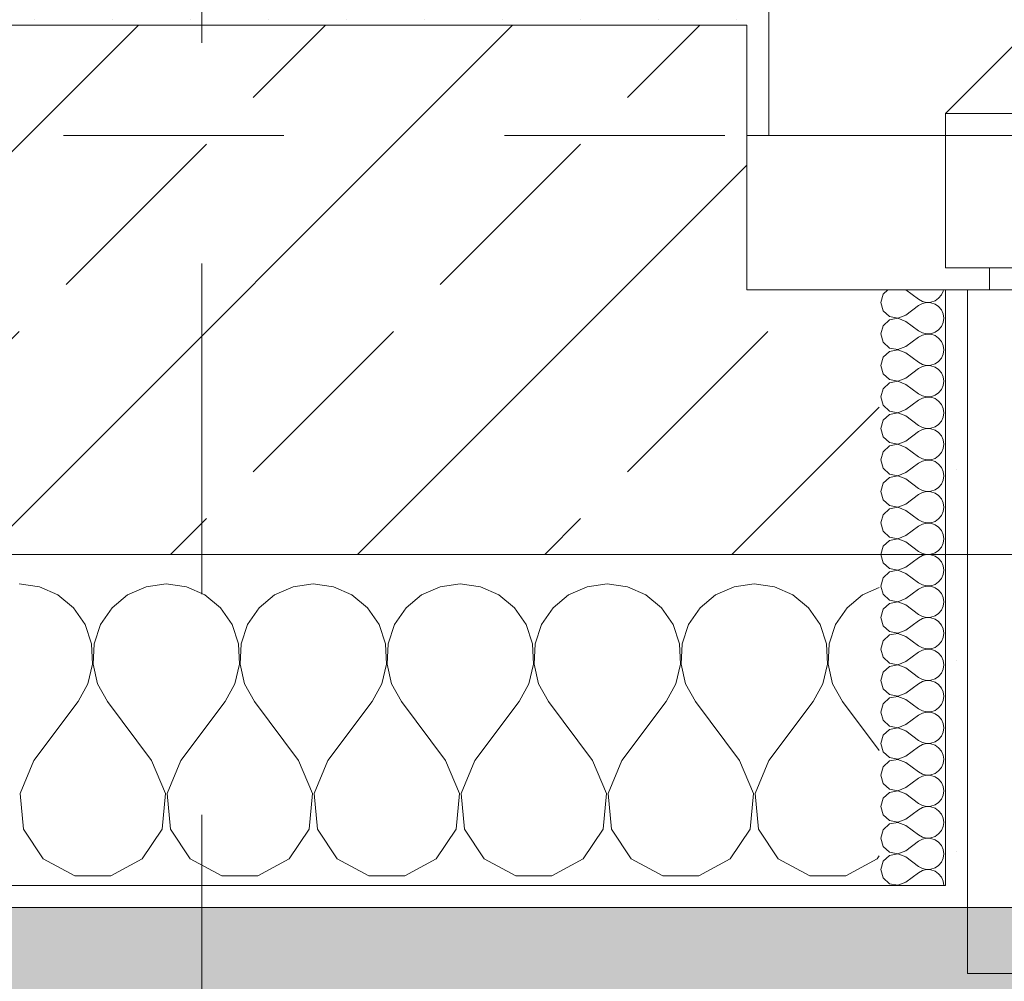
# Model space of a CAD drawing. Header units: metres. Extents: x -4 to 99, y -11 to 17.
# Tile 612 of 656: x 58.4 to 58.847, y -0.189 to 0.247. Entities that reach past the tile are written whole.
import ezdxf

# ---------------------------------------------------------------- set-up
doc = ezdxf.new("R2010")
doc.units = ezdxf.units.M
doc.header["$MEASUREMENT"] = 0
for name, pattern in [('Schnittlinie', [0.3, 0.15, -0.075, 0, -0.075]), ('Strichlinie eng', [0.115, 0.075, -0.04]), ('Untersicht', [0.1, 0.075, -0.025])]:
    doc.linetypes.add(name, pattern=pattern)
for name, color, linetype in [('152 - Bemaßung_ Beschriftung.Ausbau', 7, 'Continuous'), ('203 - Marker.Schnitt - Ausbaudetail SA', 7, 'Continuous'), ('302 - Elemente.Schraffur', 7, 'Continuous'), ('603 - Struktur.Bodenplatte_ Decke Roh', 7, 'Continuous'), ('604 - Struktur.Wand Aussen', 7, 'Continuous'), ('Neubau_653 - Abdeckung.TB Verkofferung', 7, 'Continuous')]:
    doc.layers.add(name, color=color, linetype=linetype)
doc.styles.add('ERSTELLTER_STIL_2', font='txt')
doc.dimstyles.new('ERSTELLTER_STIL__1', dxfattribs={"dimtxt": 0.1, "dimasz": 0.0532, "dimexe": 0.18, "dimexo": 0.0625, "dimgap": 0, "dimtad": 1, "dimzin": 0, "dimdsep": 46, "dimtxsty": 'ERSTELLTER_STIL_2', "dimblk": 'ARROWHEAD_2', "dimblk1": 'ARROWHEAD_2', "dimblk2": 'ARROWHEAD_2', "dimcen": 0.09, "dimse1": 1, "dimse2": 1, "dimclrd": 7, "dimclre": 7, "dimclrt": 7, "dimazin": 0, "dimtfac": 1, "dimtdec": 4, "dimtmove": 0, "dimatfit": 3, "dimfxl": 1, "dimtolj": 1, "dimtzin": 0, "dimarcsym": 0})
doc.dimstyles.new('ERSTELLTER_STIL__2', dxfattribs={"dimtxt": 0.1, "dimasz": 0.0532, "dimexe": 0.18, "dimexo": 0.0625, "dimgap": 0, "dimtad": 1, "dimtih": 1, "dimtoh": 1, "dimzin": 0, "dimdsep": 46, "dimtxsty": 'ERSTELLTER_STIL_2', "dimblk": 'ARROWHEAD_2', "dimblk1": 'ARROWHEAD_2', "dimblk2": 'ARROWHEAD_2', "dimcen": 0.09, "dimse1": 1, "dimse2": 1, "dimclrd": 7, "dimclre": 7, "dimclrt": 7, "dimazin": 0, "dimtfac": 1, "dimtdec": 4, "dimtmove": 0, "dimatfit": 3, "dimfxl": 1, "dimtolj": 1, "dimtzin": 0, "dimarcsym": 0})
doc.dimstyles.new('ERSTELLTER_STIL__4', dxfattribs={"dimtxt": 0.1, "dimasz": 0.0532, "dimexe": 0.18, "dimexo": 0.0625, "dimgap": 0, "dimtad": 1, "dimzin": 0, "dimdsep": 46, "dimtxsty": 'ERSTELLTER_STIL_2', "dimblk": 'ARROWHEAD_2', "dimblk1": 'ARROWHEAD_2', "dimblk2": 'ARROWHEAD_2', "dimcen": 0.09, "dimse1": 1, "dimse2": 1, "dimclrd": 7, "dimclre": 7, "dimclrt": 7, "dimazin": 0, "dimtfac": 1, "dimtdec": 4, "dimtmove": 2, "dimatfit": 3, "dimfxl": 1, "dimtolj": 1, "dimtzin": 0, "dimarcsym": 0})
pattern_1 = [(0, (0, 0), (0, 0.08660254), [0, -0.05]), (0, (0.025, 0.0433), (0, 0.08660254), [0, -0.05])]
pattern_2 = [(45, (0, 0), (-0.01767767, 0.01767767), [0, -0.025])]

# ---------------------------------------------------------------- blocks, each defined once
blk = doc.blocks.new('*X101')
at = {"layer": '604 - Struktur.Wand Aussen', "color": 7, "linetype": 'Continuous', "lineweight": 5}
for p, q in [((58.40911, -0.0096), (58.4, -0.00833)), ((58.46667, -0.00833), (58.45756, -0.0096)), ((58.47578, -0.0096), (58.46667, -0.00833)), ((58.53333, -0.00833), (58.52422, -0.0096)), ((58.54244, -0.0096), (58.53333, -0.00833)), ((58.6, -0.00833), (58.59089, -0.0096)), ((58.60911, -0.0096), (58.6, -0.00833)), ((58.66667, -0.00833), (58.65756, -0.0096)), ((58.67578, -0.0096), (58.66667, -0.00833)), ((58.73333, -0.00833), (58.72422, -0.0096)), ((58.74244, -0.0096), (58.73333, -0.00833)), ((58.41752, -0.01331), (58.40911, -0.0096)), ((58.42461, -0.01918), (58.41752, -0.01331)), ((58.44914, -0.01331), (58.44206, -0.01918)), ((58.45756, -0.0096), (58.44914, -0.01331)), ((58.48419, -0.01331), (58.47578, -0.0096)), ((58.49127, -0.01918), (58.48419, -0.01331)), ((58.51581, -0.01331), (58.50873, -0.01918)), ((58.52422, -0.0096), (58.51581, -0.01331)), ((58.55086, -0.01331), (58.54244, -0.0096)), ((58.55794, -0.01918), (58.55086, -0.01331)), ((58.58248, -0.01331), (58.57539, -0.01918)), ((58.59089, -0.0096), (58.58248, -0.01331)), ((58.61752, -0.01331), (58.60911, -0.0096)), ((58.62461, -0.01918), (58.61752, -0.01331)), ((58.64914, -0.01331), (58.64206, -0.01918)), ((58.65756, -0.0096), (58.64914, -0.01331)), ((58.68419, -0.01331), (58.67578, -0.0096)), ((58.69127, -0.01918), (58.68419, -0.01331)), ((58.71581, -0.01331), (58.70873, -0.01918)), ((58.72422, -0.0096), (58.71581, -0.01331)), ((58.75086, -0.01331), (58.74244, -0.0096)), ((58.75794, -0.01918), (58.75086, -0.01331)), ((58.78248, -0.01331), (58.77539, -0.01918)), ((58.79, -0.00999), (58.78248, -0.01331)), ((58.42981, -0.02676), (58.42461, -0.01918)), ((58.44206, -0.01918), (58.43685, -0.02676)), ((58.49648, -0.02676), (58.49127, -0.01918)), ((58.50873, -0.01918), (58.50352, -0.02676)), ((58.56315, -0.02676), (58.55794, -0.01918)), ((58.57539, -0.01918), (58.57019, -0.02676)), ((58.62981, -0.02676), (58.62461, -0.01918)), ((58.64206, -0.01918), (58.63685, -0.02676)), ((58.69648, -0.02676), (58.69127, -0.01918)), ((58.70873, -0.01918), (58.70352, -0.02676)), ((58.76315, -0.02676), (58.75794, -0.01918)), ((58.77539, -0.01918), (58.77019, -0.02676)), ((58.43275, -0.03547), (58.42981, -0.02676)), ((58.43685, -0.02676), (58.43391, -0.03547)), ((58.49942, -0.03547), (58.49648, -0.02676)), ((58.50352, -0.02676), (58.50058, -0.03547)), ((58.56609, -0.03547), (58.56315, -0.02676)), ((58.57019, -0.02676), (58.56725, -0.03547)), ((58.63275, -0.03547), (58.62981, -0.02676)), ((58.63685, -0.02676), (58.63391, -0.03547)), ((58.69942, -0.03547), (58.69648, -0.02676)), ((58.70352, -0.02676), (58.70058, -0.03547)), ((58.76609, -0.03547), (58.76315, -0.02676)), ((58.77019, -0.02676), (58.76725, -0.03547)), ((58.4332, -0.04466), (58.43275, -0.03547)), ((58.43391, -0.03547), (58.43347, -0.04466)), ((58.49987, -0.04466), (58.49942, -0.03547)), ((58.50058, -0.03547), (58.50013, -0.04466)), ((58.56653, -0.04466), (58.56609, -0.03547)), ((58.56725, -0.03547), (58.5668, -0.04466)), ((58.6332, -0.04466), (58.63275, -0.03547)), ((58.63391, -0.03547), (58.63347, -0.04466)), ((58.69987, -0.04466), (58.69942, -0.03547)), ((58.70058, -0.03547), (58.70013, -0.04466)), ((58.76653, -0.04466), (58.76609, -0.03547)), ((58.76725, -0.03547), (58.7668, -0.04466)), ((58.43112, -0.05362), (58.4332, -0.04466)), ((58.43347, -0.04466), (58.43555, -0.05362)), ((58.49778, -0.05362), (58.49987, -0.04466)), ((58.50013, -0.04466), (58.50222, -0.05362)), ((58.56445, -0.05362), (58.56653, -0.04466)), ((58.5668, -0.04466), (58.56888, -0.05362)), ((58.63112, -0.05362), (58.6332, -0.04466)), ((58.63347, -0.04466), (58.63555, -0.05362)), ((58.69778, -0.05362), (58.69987, -0.04466)), ((58.70013, -0.04466), (58.70222, -0.05362)), ((58.76445, -0.05362), (58.76653, -0.04466)), ((58.7668, -0.04466), (58.76888, -0.05362)), ((58.42667, -0.06167), (58.43112, -0.05362)), ((58.43555, -0.05362), (58.44, -0.06167)), ((58.49333, -0.06167), (58.49778, -0.05362)), ((58.50222, -0.05362), (58.50667, -0.06167)), ((58.56, -0.06167), (58.56445, -0.05362)), ((58.56888, -0.05362), (58.57333, -0.06167)), ((58.62667, -0.06167), (58.63112, -0.05362)), ((58.63555, -0.05362), (58.64, -0.06167)), ((58.69333, -0.06167), (58.69778, -0.05362)), ((58.70222, -0.05362), (58.70667, -0.06167)), ((58.76, -0.06167), (58.76445, -0.05362)), ((58.76888, -0.05362), (58.77333, -0.06167)), ((58.40667, -0.08833), (58.42667, -0.06167)), ((58.46, -0.08833), (58.44, -0.06167)), ((58.47333, -0.08833), (58.49333, -0.06167)), ((58.52667, -0.08833), (58.50667, -0.06167)), ((58.54, -0.08833), (58.56, -0.06167)), ((58.59333, -0.08833), (58.57333, -0.06167)), ((58.60667, -0.08833), (58.62667, -0.06167)), ((58.66, -0.08833), (58.64, -0.06167)), ((58.67333, -0.08833), (58.69333, -0.06167)), ((58.72667, -0.08833), (58.70667, -0.06167)), ((58.74, -0.08833), (58.76, -0.06167)), ((58.79, -0.08389), (58.77333, -0.06167)), ((58.40667, -0.08833), (58.40038, -0.1033)), ((58.46629, -0.1033), (58.46, -0.08833)), ((58.47333, -0.08833), (58.46705, -0.1033)), ((58.53295, -0.1033), (58.52667, -0.08833)), ((58.54, -0.08833), (58.53371, -0.1033)), ((58.59962, -0.1033), (58.59333, -0.08833)), ((58.60667, -0.08833), (58.60038, -0.1033)), ((58.66629, -0.1033), (58.66, -0.08833)), ((58.67333, -0.08833), (58.66705, -0.1033)), ((58.73295, -0.1033), (58.72667, -0.08833)), ((58.74, -0.08833), (58.73371, -0.1033)), ((58.40038, -0.1033), (58.40192, -0.11947)), ((58.46475, -0.11947), (58.46629, -0.1033)), ((58.46705, -0.1033), (58.46858, -0.11947)), ((58.53142, -0.11947), (58.53295, -0.1033)), ((58.53371, -0.1033), (58.53525, -0.11947)), ((58.59808, -0.11947), (58.59962, -0.1033)), ((58.60038, -0.1033), (58.60192, -0.11947)), ((58.66475, -0.11947), (58.66629, -0.1033)), ((58.66705, -0.1033), (58.66858, -0.11947)), ((58.73142, -0.11947), (58.73295, -0.1033)), ((58.73371, -0.1033), (58.73525, -0.11947)), ((58.40192, -0.11947), (58.4109, -0.13299)), ((58.45576, -0.13299), (58.46475, -0.11947)), ((58.46858, -0.11947), (58.47757, -0.13299)), ((58.52243, -0.13299), (58.53142, -0.11947)), ((58.53525, -0.11947), (58.54424, -0.13299)), ((58.5891, -0.13299), (58.59808, -0.11947)), ((58.60192, -0.11947), (58.6109, -0.13299)), ((58.65576, -0.13299), (58.66475, -0.11947)), ((58.66858, -0.11947), (58.67757, -0.13299)), ((58.72243, -0.13299), (58.73142, -0.11947)), ((58.73525, -0.11947), (58.74424, -0.13299)), ((58.4109, -0.13299), (58.42521, -0.14066)), ((58.44145, -0.14066), (58.45576, -0.13299)), ((58.47757, -0.13299), (58.49188, -0.14066)), ((58.50812, -0.14066), (58.52243, -0.13299)), ((58.54424, -0.13299), (58.55855, -0.14066)), ((58.57479, -0.14066), (58.5891, -0.13299)), ((58.6109, -0.13299), (58.62521, -0.14066)), ((58.64145, -0.14066), (58.65576, -0.13299)), ((58.67757, -0.13299), (58.69188, -0.14066)), ((58.70812, -0.14066), (58.72243, -0.13299)), ((58.74424, -0.13299), (58.75855, -0.14066)), ((58.77479, -0.14066), (58.7891, -0.13299)), ((58.7891, -0.13299), (58.79, -0.13163)), ((58.42521, -0.14066), (58.44145, -0.14066)), ((58.49188, -0.14066), (58.50812, -0.14066)), ((58.55855, -0.14066), (58.57479, -0.14066)), ((58.62521, -0.14066), (58.64145, -0.14066)), ((58.69188, -0.14066), (58.70812, -0.14066)), ((58.75855, -0.14066), (58.77479, -0.14066))]:
    blk.add_line(p, q, dxfattribs=at)
blk = doc.blocks.new('*X130')
at = {"layer": '604 - Struktur.Wand Aussen', "color": 7, "linetype": 'Continuous', "lineweight": 5}
for p, q in [((58.79178, 0.12304), (58.79071, 0.11929)), ((58.79392, 0.125), (58.79178, 0.12304)), ((58.80214, 0.125), (58.80786, 0.12071)), ((58.80786, 0.12071), (58.80958, 0.11976)), ((58.81534, 0.12004), (58.81696, 0.12116)), ((58.81696, 0.12116), (58.81822, 0.12267)), ((58.81822, 0.12267), (58.81901, 0.12448)), ((58.81901, 0.12448), (58.81909, 0.125)), ((58.79071, 0.11929), (58.79178, 0.11553)), ((58.80214, 0.11357), (58.80786, 0.11786)), ((58.80958, 0.11881), (58.80786, 0.11786)), ((58.80958, 0.11976), (58.8115, 0.11931)), ((58.8115, 0.11926), (58.80958, 0.11881)), ((58.8115, 0.11931), (58.81347, 0.11941)), ((58.81347, 0.11916), (58.8115, 0.11926)), ((58.81347, 0.11941), (58.81534, 0.12004)), ((58.81534, 0.11853), (58.81347, 0.11916)), ((58.81696, 0.11742), (58.81534, 0.11853)), ((58.81822, 0.1159), (58.81696, 0.11742)), ((58.79178, 0.11553), (58.79466, 0.1129)), ((58.79466, 0.1129), (58.7985, 0.11217)), ((58.7985, 0.11211), (58.79466, 0.11139)), ((58.7985, 0.11217), (58.80214, 0.11357)), ((58.80214, 0.11071), (58.7985, 0.11211)), ((58.81901, 0.11409), (58.81822, 0.1159)), ((58.81929, 0.11214), (58.81901, 0.11409)), ((58.81901, 0.11019), (58.81929, 0.11214)), ((58.79178, 0.10876), (58.79071, 0.105)), ((58.79466, 0.11139), (58.79178, 0.10876)), ((58.80214, 0.11071), (58.80786, 0.10643)), ((58.81696, 0.10687), (58.81822, 0.10839)), ((58.81822, 0.10839), (58.81901, 0.11019)), ((58.79071, 0.105), (58.79178, 0.10124)), ((58.80214, 0.09929), (58.80786, 0.10357)), ((58.80786, 0.10643), (58.80958, 0.10547)), ((58.80958, 0.10453), (58.80786, 0.10357)), ((58.80958, 0.10547), (58.8115, 0.10503)), ((58.8115, 0.10497), (58.80958, 0.10453)), ((58.8115, 0.10503), (58.81347, 0.10512)), ((58.81347, 0.10488), (58.8115, 0.10497)), ((58.81347, 0.10512), (58.81534, 0.10575)), ((58.81534, 0.10425), (58.81347, 0.10488)), ((58.81534, 0.10575), (58.81696, 0.10687)), ((58.81696, 0.10313), (58.81534, 0.10425)), ((58.81822, 0.10161), (58.81696, 0.10313)), ((58.79178, 0.10124), (58.79466, 0.09861)), ((58.79466, 0.09861), (58.7985, 0.09789)), ((58.7985, 0.09789), (58.80214, 0.09929)), ((58.81901, 0.09981), (58.81822, 0.10161)), ((58.81929, 0.09786), (58.81901, 0.09981)), ((58.79178, 0.09447), (58.79071, 0.09071)), ((58.79466, 0.0971), (58.79178, 0.09447)), ((58.7985, 0.09783), (58.79466, 0.0971)), ((58.80214, 0.09643), (58.7985, 0.09783)), ((58.80214, 0.09643), (58.80786, 0.09214)), ((58.81696, 0.09258), (58.81822, 0.0941)), ((58.81822, 0.0941), (58.81901, 0.09591)), ((58.81901, 0.09591), (58.81929, 0.09786)), ((58.79071, 0.09071), (58.79178, 0.08696)), ((58.80786, 0.09214), (58.80958, 0.09119)), ((58.80958, 0.09024), (58.80786, 0.08929)), ((58.80958, 0.09119), (58.8115, 0.09074)), ((58.8115, 0.09069), (58.80958, 0.09024)), ((58.8115, 0.09074), (58.81347, 0.09084)), ((58.81347, 0.09059), (58.8115, 0.09069)), ((58.81347, 0.09084), (58.81534, 0.09147)), ((58.81534, 0.08996), (58.81347, 0.09059)), ((58.81534, 0.09147), (58.81696, 0.09258)), ((58.81696, 0.08884), (58.81534, 0.08996)), ((58.79178, 0.08696), (58.79466, 0.08433)), ((58.7985, 0.0836), (58.80214, 0.085)), ((58.80214, 0.085), (58.80786, 0.08929)), ((58.81822, 0.08733), (58.81696, 0.08884)), ((58.81901, 0.08552), (58.81822, 0.08733)), ((58.81929, 0.08357), (58.81901, 0.08552)), ((58.79466, 0.08282), (58.79178, 0.08018)), ((58.79466, 0.08433), (58.7985, 0.0836)), ((58.7985, 0.08354), (58.79466, 0.08282)), ((58.80214, 0.08214), (58.7985, 0.08354)), ((58.80214, 0.08214), (58.80786, 0.07786)), ((58.81822, 0.07982), (58.81901, 0.08162)), ((58.81901, 0.08162), (58.81929, 0.08357)), ((58.79178, 0.08018), (58.79071, 0.07643)), ((58.79071, 0.07643), (58.79178, 0.07267)), ((58.80786, 0.07786), (58.80958, 0.0769)), ((58.80958, 0.07595), (58.80786, 0.075)), ((58.80958, 0.0769), (58.8115, 0.07646)), ((58.8115, 0.0764), (58.80958, 0.07595)), ((58.8115, 0.07646), (58.81347, 0.07655)), ((58.81347, 0.0763), (58.8115, 0.0764)), ((58.81347, 0.07655), (58.81534, 0.07718)), ((58.81534, 0.07567), (58.81347, 0.0763)), ((58.81534, 0.07718), (58.81696, 0.0783)), ((58.81696, 0.0783), (58.81822, 0.07982)), ((58.79178, 0.07267), (58.79466, 0.07004)), ((58.80214, 0.07071), (58.80786, 0.075)), ((58.81696, 0.07456), (58.81534, 0.07567)), ((58.81822, 0.07304), (58.81696, 0.07456)), ((58.81901, 0.07124), (58.81822, 0.07304)), ((58.79466, 0.06853), (58.79178, 0.0659)), ((58.79466, 0.07004), (58.7985, 0.06931)), ((58.7985, 0.06926), (58.79466, 0.06853)), ((58.7985, 0.06931), (58.80214, 0.07071)), ((58.80214, 0.06786), (58.7985, 0.06926)), ((58.80214, 0.06786), (58.80786, 0.06357)), ((58.81822, 0.06553), (58.81901, 0.06733)), ((58.81929, 0.06929), (58.81901, 0.07124)), ((58.81901, 0.06733), (58.81929, 0.06929)), ((58.79178, 0.0659), (58.79071, 0.06214)), ((58.80786, 0.06357), (58.80958, 0.06262)), ((58.80958, 0.06262), (58.8115, 0.06217)), ((58.81347, 0.06227), (58.81534, 0.0629)), ((58.81534, 0.0629), (58.81696, 0.06401)), ((58.81696, 0.06401), (58.81822, 0.06553)), ((58.79071, 0.06214), (58.79178, 0.05839)), ((58.79178, 0.05839), (58.79466, 0.05575)), ((58.80214, 0.05643), (58.80786, 0.06071)), ((58.80958, 0.06167), (58.80786, 0.06071)), ((58.8115, 0.06211), (58.80958, 0.06167)), ((58.8115, 0.06217), (58.81347, 0.06227)), ((58.81347, 0.06202), (58.8115, 0.06211)), ((58.81534, 0.06139), (58.81347, 0.06202)), ((58.81696, 0.06027), (58.81534, 0.06139)), ((58.81822, 0.05876), (58.81696, 0.06027)), ((58.81901, 0.05695), (58.81822, 0.05876)), ((58.79466, 0.05425), (58.79178, 0.05161)), ((58.79466, 0.05575), (58.7985, 0.05503)), ((58.7985, 0.05497), (58.79466, 0.05425)), ((58.7985, 0.05503), (58.80214, 0.05643)), ((58.80214, 0.05357), (58.7985, 0.05497)), ((58.81929, 0.055), (58.81901, 0.05695)), ((58.81901, 0.05305), (58.81929, 0.055)), ((58.79178, 0.05161), (58.79071, 0.04786)), ((58.80214, 0.05357), (58.80786, 0.04929)), ((58.80786, 0.04929), (58.80958, 0.04833)), ((58.81534, 0.04861), (58.81696, 0.04973)), ((58.81696, 0.04973), (58.81822, 0.05124)), ((58.81822, 0.05124), (58.81901, 0.05305)), ((58.79071, 0.04786), (58.79178, 0.0441)), ((58.80214, 0.04214), (58.80786, 0.04643)), ((58.80958, 0.04738), (58.80786, 0.04643)), ((58.80958, 0.04833), (58.8115, 0.04789)), ((58.8115, 0.04783), (58.80958, 0.04738)), ((58.8115, 0.04789), (58.81347, 0.04798)), ((58.81347, 0.04773), (58.8115, 0.04783)), ((58.81347, 0.04798), (58.81534, 0.04861)), ((58.81534, 0.0471), (58.81347, 0.04773)), ((58.81696, 0.04599), (58.81534, 0.0471)), ((58.81822, 0.04447), (58.81696, 0.04599)), ((58.79178, 0.0441), (58.79466, 0.04147)), ((58.79466, 0.04147), (58.7985, 0.04074)), ((58.7985, 0.04069), (58.79466, 0.03996)), ((58.7985, 0.04074), (58.80214, 0.04214)), ((58.80214, 0.03929), (58.7985, 0.04069)), ((58.81901, 0.04267), (58.81822, 0.04447)), ((58.81929, 0.04071), (58.81901, 0.04267)), ((58.81901, 0.03876), (58.81929, 0.04071)), ((58.79178, 0.03733), (58.79071, 0.03357)), ((58.79466, 0.03996), (58.79178, 0.03733)), ((58.80214, 0.03929), (58.80786, 0.035)), ((58.81696, 0.03544), (58.81822, 0.03696)), ((58.81822, 0.03696), (58.81901, 0.03876)), ((58.79071, 0.03357), (58.79178, 0.02982)), ((58.80214, 0.02786), (58.80786, 0.03214)), ((58.80786, 0.035), (58.80958, 0.03405)), ((58.80958, 0.0331), (58.80786, 0.03214)), ((58.80958, 0.03405), (58.8115, 0.0336)), ((58.8115, 0.03354), (58.80958, 0.0331)), ((58.8115, 0.0336), (58.81347, 0.0337)), ((58.81347, 0.03345), (58.8115, 0.03354)), ((58.81347, 0.0337), (58.81534, 0.03433)), ((58.81534, 0.03282), (58.81347, 0.03345)), ((58.81534, 0.03433), (58.81696, 0.03544)), ((58.81696, 0.0317), (58.81534, 0.03282)), ((58.81822, 0.03018), (58.81696, 0.0317)), ((58.79178, 0.02982), (58.79466, 0.02718)), ((58.79466, 0.02718), (58.7985, 0.02646)), ((58.7985, 0.02646), (58.80214, 0.02786)), ((58.81901, 0.02838), (58.81822, 0.03018)), ((58.81929, 0.02643), (58.81901, 0.02838)), ((58.79178, 0.02304), (58.79071, 0.01929)), ((58.79466, 0.02567), (58.79178, 0.02304)), ((58.7985, 0.0264), (58.79466, 0.02567)), ((58.80214, 0.025), (58.7985, 0.0264)), ((58.80214, 0.025), (58.80786, 0.02071)), ((58.81696, 0.02116), (58.81822, 0.02267)), ((58.81822, 0.02267), (58.81901, 0.02448)), ((58.81901, 0.02448), (58.81929, 0.02643)), ((58.79071, 0.01929), (58.79178, 0.01553)), ((58.80786, 0.02071), (58.80958, 0.01976)), ((58.80958, 0.01881), (58.80786, 0.01786)), ((58.80958, 0.01976), (58.8115, 0.01931)), ((58.8115, 0.01926), (58.80958, 0.01881)), ((58.8115, 0.01931), (58.81347, 0.01941)), ((58.81347, 0.01916), (58.8115, 0.01926)), ((58.81347, 0.01941), (58.81534, 0.02004)), ((58.81534, 0.01853), (58.81347, 0.01916)), ((58.81534, 0.02004), (58.81696, 0.02116)), ((58.81696, 0.01742), (58.81534, 0.01853)), ((58.79178, 0.01553), (58.79466, 0.0129)), ((58.7985, 0.01217), (58.80214, 0.01357)), ((58.80214, 0.01357), (58.80786, 0.01786)), ((58.81822, 0.0159), (58.81696, 0.01742)), ((58.81901, 0.01409), (58.81822, 0.0159)), ((58.81929, 0.01214), (58.81901, 0.01409)), ((58.79466, 0.01139), (58.79178, 0.00876)), ((58.79466, 0.0129), (58.7985, 0.01217)), ((58.7985, 0.01211), (58.79466, 0.01139)), ((58.80214, 0.01071), (58.7985, 0.01211)), ((58.80214, 0.01071), (58.80786, 0.00643)), ((58.81822, 0.00839), (58.81901, 0.01019)), ((58.81901, 0.01019), (58.81929, 0.01214)), ((58.79178, 0.00876), (58.79071, 0.005)), ((58.79071, 0.005), (58.79178, 0.00124)), ((58.80786, 0.00643), (58.80958, 0.00547)), ((58.80958, 0.00453), (58.80786, 0.00357)), ((58.80958, 0.00547), (58.8115, 0.00503)), ((58.8115, 0.00497), (58.80958, 0.00453)), ((58.8115, 0.00503), (58.81347, 0.00512)), ((58.81347, 0.00488), (58.8115, 0.00497)), ((58.81347, 0.00512), (58.81534, 0.00575)), ((58.81534, 0.00425), (58.81347, 0.00488)), ((58.81534, 0.00575), (58.81696, 0.00687)), ((58.81696, 0.00687), (58.81822, 0.00839)), ((58.79178, 0.00124), (58.79466, -0.00139)), ((58.80214, -0.00071), (58.80786, 0.00357)), ((58.81696, 0.00313), (58.81534, 0.00425)), ((58.81822, 0.00161), (58.81696, 0.00313)), ((58.81901, -0.00019), (58.81822, 0.00161)), ((58.79466, -0.0029), (58.79178, -0.00553)), ((58.79466, -0.00139), (58.7985, -0.00211)), ((58.7985, -0.00217), (58.79466, -0.0029)), ((58.7985, -0.00211), (58.80214, -0.00071)), ((58.80214, -0.00357), (58.7985, -0.00217)), ((58.80214, -0.00357), (58.80786, -0.00786)), ((58.81822, -0.0059), (58.81901, -0.00409)), ((58.81929, -0.00214), (58.81901, -0.00019)), ((58.81901, -0.00409), (58.81929, -0.00214)), ((58.79178, -0.00553), (58.79071, -0.00929)), ((58.80786, -0.00786), (58.80958, -0.00881)), ((58.80958, -0.00881), (58.8115, -0.00926)), ((58.81347, -0.00916), (58.81534, -0.00853)), ((58.81534, -0.00853), (58.81696, -0.00742)), ((58.81696, -0.00742), (58.81822, -0.0059)), ((58.79071, -0.00929), (58.79178, -0.01304)), ((58.79178, -0.01304), (58.79466, -0.01567)), ((58.80214, -0.015), (58.80786, -0.01071)), ((58.80958, -0.00976), (58.80786, -0.01071)), ((58.8115, -0.00931), (58.80958, -0.00976)), ((58.8115, -0.00926), (58.81347, -0.00916)), ((58.81347, -0.00941), (58.8115, -0.00931)), ((58.81534, -0.01004), (58.81347, -0.00941)), ((58.81696, -0.01116), (58.81534, -0.01004)), ((58.81822, -0.01267), (58.81696, -0.01116)), ((58.81901, -0.01448), (58.81822, -0.01267)), ((58.79466, -0.01718), (58.79178, -0.01982)), ((58.79466, -0.01567), (58.7985, -0.0164)), ((58.7985, -0.01646), (58.79466, -0.01718)), ((58.7985, -0.0164), (58.80214, -0.015)), ((58.80214, -0.01786), (58.7985, -0.01646)), ((58.80214, -0.01786), (58.80786, -0.02214)), ((58.81929, -0.01643), (58.81901, -0.01448)), ((58.81901, -0.01838), (58.81929, -0.01643)), ((58.79178, -0.01982), (58.79071, -0.02357)), ((58.80786, -0.02214), (58.80958, -0.0231)), ((58.81534, -0.02282), (58.81696, -0.0217)), ((58.81696, -0.0217), (58.81822, -0.02018)), ((58.81822, -0.02018), (58.81901, -0.01838)), ((58.79071, -0.02357), (58.79178, -0.02733)), ((58.80214, -0.02929), (58.80786, -0.025)), ((58.80958, -0.02405), (58.80786, -0.025)), ((58.80958, -0.0231), (58.8115, -0.02354)), ((58.8115, -0.0236), (58.80958, -0.02405)), ((58.8115, -0.02354), (58.81347, -0.02345)), ((58.81347, -0.0237), (58.8115, -0.0236)), ((58.81347, -0.02345), (58.81534, -0.02282)), ((58.81534, -0.02433), (58.81347, -0.0237)), ((58.81696, -0.02544), (58.81534, -0.02433)), ((58.81822, -0.02696), (58.81696, -0.02544)), ((58.79178, -0.02733), (58.79466, -0.02996)), ((58.79466, -0.02996), (58.7985, -0.03069)), ((58.7985, -0.03074), (58.79466, -0.03147)), ((58.7985, -0.03069), (58.80214, -0.02929)), ((58.80214, -0.03214), (58.7985, -0.03074)), ((58.81901, -0.02876), (58.81822, -0.02696)), ((58.81929, -0.03071), (58.81901, -0.02876)), ((58.81901, -0.03267), (58.81929, -0.03071)), ((58.79178, -0.0341), (58.79071, -0.03786)), ((58.79466, -0.03147), (58.79178, -0.0341)), ((58.80214, -0.03214), (58.80786, -0.03643)), ((58.81696, -0.03599), (58.81822, -0.03447)), ((58.81822, -0.03447), (58.81901, -0.03267)), ((58.79071, -0.03786), (58.79178, -0.04161)), ((58.80214, -0.04357), (58.80786, -0.03929)), ((58.80786, -0.03643), (58.80958, -0.03738)), ((58.80958, -0.03833), (58.80786, -0.03929)), ((58.80958, -0.03738), (58.8115, -0.03783)), ((58.8115, -0.03789), (58.80958, -0.03833)), ((58.8115, -0.03783), (58.81347, -0.03773)), ((58.81347, -0.03798), (58.8115, -0.03789)), ((58.81347, -0.03773), (58.81534, -0.0371)), ((58.81534, -0.03861), (58.81347, -0.03798)), ((58.81534, -0.0371), (58.81696, -0.03599)), ((58.81696, -0.03973), (58.81534, -0.03861)), ((58.81822, -0.04124), (58.81696, -0.03973)), ((58.79178, -0.04161), (58.79466, -0.04425)), ((58.79466, -0.04425), (58.7985, -0.04497)), ((58.7985, -0.04497), (58.80214, -0.04357)), ((58.81901, -0.04305), (58.81822, -0.04124)), ((58.81929, -0.045), (58.81901, -0.04305)), ((58.79178, -0.04839), (58.79071, -0.05214)), ((58.79466, -0.04575), (58.79178, -0.04839)), ((58.7985, -0.04503), (58.79466, -0.04575)), ((58.80214, -0.04643), (58.7985, -0.04503)), ((58.80214, -0.04643), (58.80786, -0.05071)), ((58.81696, -0.05027), (58.81822, -0.04876)), ((58.81822, -0.04876), (58.81901, -0.04695)), ((58.81901, -0.04695), (58.81929, -0.045)), ((58.79071, -0.05214), (58.79178, -0.0559)), ((58.80214, -0.05786), (58.80786, -0.05357)), ((58.80786, -0.05071), (58.80958, -0.05167)), ((58.80958, -0.05262), (58.80786, -0.05357)), ((58.80958, -0.05167), (58.8115, -0.05211)), ((58.8115, -0.05217), (58.80958, -0.05262)), ((58.8115, -0.05211), (58.81347, -0.05202)), ((58.81347, -0.05227), (58.8115, -0.05217)), ((58.81347, -0.05202), (58.81534, -0.05139)), ((58.81534, -0.0529), (58.81347, -0.05227)), ((58.81534, -0.05139), (58.81696, -0.05027)), ((58.81696, -0.05401), (58.81534, -0.0529)), ((58.79178, -0.0559), (58.79466, -0.05853)), ((58.7985, -0.05926), (58.80214, -0.05786)), ((58.81822, -0.05553), (58.81696, -0.05401)), ((58.81901, -0.05733), (58.81822, -0.05553)), ((58.81929, -0.05929), (58.81901, -0.05733)), ((58.79466, -0.06004), (58.79178, -0.06267)), ((58.79466, -0.05853), (58.7985, -0.05926)), ((58.7985, -0.05931), (58.79466, -0.06004)), ((58.80214, -0.06071), (58.7985, -0.05931)), ((58.80214, -0.06071), (58.80786, -0.065)), ((58.81822, -0.06304), (58.81901, -0.06124)), ((58.81901, -0.06124), (58.81929, -0.05929)), ((58.79178, -0.06267), (58.79071, -0.06643)), ((58.79071, -0.06643), (58.79178, -0.07018)), ((58.80786, -0.065), (58.80958, -0.06595)), ((58.80958, -0.0669), (58.80786, -0.06786)), ((58.80958, -0.06595), (58.8115, -0.0664)), ((58.8115, -0.06646), (58.80958, -0.0669)), ((58.8115, -0.0664), (58.81347, -0.0663)), ((58.81347, -0.06655), (58.8115, -0.06646)), ((58.81347, -0.0663), (58.81534, -0.06567)), ((58.81534, -0.06718), (58.81347, -0.06655)), ((58.81534, -0.06567), (58.81696, -0.06456)), ((58.81696, -0.06456), (58.81822, -0.06304)), ((58.79178, -0.07018), (58.79466, -0.07282)), ((58.80214, -0.07214), (58.80786, -0.06786)), ((58.81696, -0.0683), (58.81534, -0.06718)), ((58.81822, -0.06982), (58.81696, -0.0683)), ((58.81901, -0.07162), (58.81822, -0.06982)), ((58.79466, -0.07433), (58.79178, -0.07696)), ((58.79466, -0.07282), (58.7985, -0.07354)), ((58.7985, -0.0736), (58.79466, -0.07433)), ((58.7985, -0.07354), (58.80214, -0.07214)), ((58.80214, -0.075), (58.7985, -0.0736)), ((58.80214, -0.075), (58.80786, -0.07929)), ((58.81822, -0.07733), (58.81901, -0.07552)), ((58.81929, -0.07357), (58.81901, -0.07162)), ((58.81901, -0.07552), (58.81929, -0.07357)), ((58.79178, -0.07696), (58.79071, -0.08071)), ((58.80786, -0.07929), (58.80958, -0.08024)), ((58.80958, -0.08024), (58.8115, -0.08069)), ((58.81347, -0.08059), (58.81534, -0.07996)), ((58.81534, -0.07996), (58.81696, -0.07884)), ((58.81696, -0.07884), (58.81822, -0.07733)), ((58.79071, -0.08071), (58.79178, -0.08447)), ((58.79178, -0.08447), (58.79466, -0.0871)), ((58.80214, -0.08643), (58.80786, -0.08214)), ((58.80958, -0.08119), (58.80786, -0.08214)), ((58.8115, -0.08074), (58.80958, -0.08119)), ((58.8115, -0.08069), (58.81347, -0.08059)), ((58.81347, -0.08084), (58.8115, -0.08074)), ((58.81534, -0.08147), (58.81347, -0.08084)), ((58.81696, -0.08258), (58.81534, -0.08147)), ((58.81822, -0.0841), (58.81696, -0.08258)), ((58.81901, -0.08591), (58.81822, -0.0841)), ((58.79466, -0.08861), (58.79178, -0.09124)), ((58.79466, -0.0871), (58.7985, -0.08783)), ((58.7985, -0.08789), (58.79466, -0.08861)), ((58.7985, -0.08783), (58.80214, -0.08643)), ((58.80214, -0.08929), (58.7985, -0.08789)), ((58.80214, -0.08929), (58.80786, -0.09357)), ((58.81929, -0.08786), (58.81901, -0.08591)), ((58.81901, -0.08981), (58.81929, -0.08786)), ((58.79178, -0.09124), (58.79071, -0.095)), ((58.80786, -0.09357), (58.80958, -0.09453)), ((58.81534, -0.09425), (58.81696, -0.09313)), ((58.81696, -0.09313), (58.81822, -0.09161)), ((58.81822, -0.09161), (58.81901, -0.08981)), ((58.79071, -0.095), (58.79178, -0.09876)), ((58.80214, -0.10071), (58.80786, -0.09643)), ((58.80958, -0.09547), (58.80786, -0.09643)), ((58.80958, -0.09453), (58.8115, -0.09497)), ((58.8115, -0.09503), (58.80958, -0.09547)), ((58.8115, -0.09497), (58.81347, -0.09488)), ((58.81347, -0.09512), (58.8115, -0.09503)), ((58.81347, -0.09488), (58.81534, -0.09425)), ((58.81534, -0.09575), (58.81347, -0.09512)), ((58.81696, -0.09687), (58.81534, -0.09575)), ((58.81822, -0.09839), (58.81696, -0.09687)), ((58.79178, -0.09876), (58.79466, -0.10139)), ((58.79466, -0.10139), (58.7985, -0.10211)), ((58.7985, -0.10217), (58.79466, -0.1029)), ((58.7985, -0.10211), (58.80214, -0.10071)), ((58.80214, -0.10357), (58.7985, -0.10217)), ((58.81901, -0.10019), (58.81822, -0.09839)), ((58.81929, -0.10214), (58.81901, -0.10019)), ((58.81901, -0.10409), (58.81929, -0.10214)), ((58.79178, -0.10553), (58.79071, -0.10929)), ((58.79466, -0.1029), (58.79178, -0.10553)), ((58.80214, -0.10357), (58.80786, -0.10786)), ((58.81696, -0.10742), (58.81822, -0.1059)), ((58.81822, -0.1059), (58.81901, -0.10409)), ((58.79071, -0.10929), (58.79178, -0.11304)), ((58.80214, -0.115), (58.80786, -0.11071)), ((58.80786, -0.10786), (58.80958, -0.10881)), ((58.80958, -0.10976), (58.80786, -0.11071)), ((58.80958, -0.10881), (58.8115, -0.10926)), ((58.8115, -0.10931), (58.80958, -0.10976)), ((58.8115, -0.10926), (58.81347, -0.10916)), ((58.81347, -0.10941), (58.8115, -0.10931)), ((58.81347, -0.10916), (58.81534, -0.10853)), ((58.81534, -0.11004), (58.81347, -0.10941)), ((58.81534, -0.10853), (58.81696, -0.10742)), ((58.81696, -0.11116), (58.81534, -0.11004)), ((58.81822, -0.11267), (58.81696, -0.11116)), ((58.79178, -0.11304), (58.79466, -0.11567)), ((58.79466, -0.11567), (58.7985, -0.1164)), ((58.7985, -0.1164), (58.80214, -0.115)), ((58.81901, -0.11448), (58.81822, -0.11267)), ((58.81929, -0.11643), (58.81901, -0.11448)), ((58.79178, -0.11982), (58.79071, -0.12357)), ((58.79466, -0.11718), (58.79178, -0.11982)), ((58.7985, -0.11646), (58.79466, -0.11718)), ((58.80214, -0.11786), (58.7985, -0.11646)), ((58.80214, -0.11786), (58.80786, -0.12214)), ((58.81696, -0.1217), (58.81822, -0.12018)), ((58.81822, -0.12018), (58.81901, -0.11838)), ((58.81901, -0.11838), (58.81929, -0.11643)), ((58.79071, -0.12357), (58.79178, -0.12733)), ((58.80214, -0.12929), (58.80786, -0.125)), ((58.80786, -0.12214), (58.80958, -0.1231)), ((58.80958, -0.12405), (58.80786, -0.125)), ((58.80958, -0.1231), (58.8115, -0.12354)), ((58.8115, -0.1236), (58.80958, -0.12405)), ((58.8115, -0.12354), (58.81347, -0.12345)), ((58.81347, -0.1237), (58.8115, -0.1236)), ((58.81347, -0.12345), (58.81534, -0.12282)), ((58.81534, -0.12433), (58.81347, -0.1237)), ((58.81534, -0.12282), (58.81696, -0.1217)), ((58.81696, -0.12544), (58.81534, -0.12433)), ((58.79178, -0.12733), (58.79466, -0.12996)), ((58.7985, -0.13069), (58.80214, -0.12929)), ((58.81822, -0.12696), (58.81696, -0.12544)), ((58.81901, -0.12876), (58.81822, -0.12696)), ((58.81929, -0.13071), (58.81901, -0.12876)), ((58.79466, -0.13147), (58.79178, -0.1341)), ((58.79466, -0.12996), (58.7985, -0.13069)), ((58.7985, -0.13074), (58.79466, -0.13147)), ((58.80214, -0.13214), (58.7985, -0.13074)), ((58.80214, -0.13214), (58.80786, -0.13643)), ((58.81822, -0.13447), (58.81901, -0.13267)), ((58.81901, -0.13267), (58.81929, -0.13071)), ((58.79178, -0.1341), (58.79071, -0.13786)), ((58.79071, -0.13786), (58.79178, -0.14161)), ((58.80786, -0.13643), (58.80958, -0.13738)), ((58.80958, -0.13833), (58.80786, -0.13929)), ((58.80958, -0.13738), (58.8115, -0.13783)), ((58.8115, -0.13789), (58.80958, -0.13833)), ((58.8115, -0.13783), (58.81347, -0.13773)), ((58.81347, -0.13798), (58.8115, -0.13789)), ((58.81347, -0.13773), (58.81534, -0.1371)), ((58.81534, -0.13861), (58.81347, -0.13798)), ((58.81534, -0.1371), (58.81696, -0.13599)), ((58.81696, -0.13599), (58.81822, -0.13447)), ((58.79178, -0.14161), (58.79466, -0.14425)), ((58.80214, -0.14357), (58.80786, -0.13929)), ((58.81696, -0.13973), (58.81534, -0.13861)), ((58.81822, -0.14124), (58.81696, -0.13973)), ((58.81901, -0.14305), (58.81822, -0.14124)), ((58.79466, -0.14425), (58.7985, -0.14497)), ((58.7985, -0.14497), (58.80214, -0.14357)), ((58.81929, -0.145), (58.81901, -0.14305))]:
    blk.add_line(p, q, dxfattribs=at)
blk = doc.blocks.new('*D363')
at = {"layer": '152 - Bemaßung_ Beschriftung.Ausbau', "color": 7, "linetype": 'Continuous', "lineweight": 5}
for p, q in [((-1.675, 0.005), (-1.675, 0.245)), ((-1.71, 0.02521), (-1.64, -0.01521)), ((-1.6225, 0.005), (-1.7275, 0.005)), ((-1.675, -0.145), (-1.675, 0.005)), ((-1.71, -0.12479), (-1.64, -0.16521)), ((-1.6225, -0.145), (-1.7275, -0.145)), ((-1.675, -0.17923), (-1.675, -0.145))]:
    blk.add_line(p, q, dxfattribs=at)
at = {"layer": '152 - Bemaßung_ Beschriftung.Ausbau', "color": 7, "lineweight": 5, "insert": (-1.68664, -0.14589), "char_height": 0.1, "attachment_point": 7, "rotation": 90, "style": 'ERSTELLTER_STIL_2'}
blk.add_mtext('\\A1;{\\pql;\\fArial|b0|i0|c0|p38;15}', dxfattribs=at)
blk = doc.blocks.new('ARROWHEAD_2')
at = {"color": 0, "linetype": 'Continuous', "lineweight": 0}
for p, q in [((-0.3781, -0.655), (0.3781, 0.655)), ((0, 0), (-1, 0))]:
    blk.add_line(p, q, dxfattribs=at)
blk = doc.blocks.new('*D364')
at = {"layer": '152 - Bemaßung_ Beschriftung.Ausbau', "color": 7, "linetype": 'Continuous', "lineweight": 5}
blk.add_line((-1.71, 0.02521), (-1.64, -0.01521), dxfattribs=at)
blk = doc.blocks.new('*D369')
at = {"layer": '152 - Bemaßung_ Beschriftung.Ausbau', "color": 7, "linetype": 'Continuous', "lineweight": 5}
for p, q in [((-2.175, 0.005), (-2.175, 0.245)), ((-2.21, 0.02521), (-2.14, -0.01521)), ((-2.1225, 0.005), (-2.2275, 0.005)), ((-2.175, -0.145), (-2.175, 0.005)), ((-2.21, -0.12479), (-2.14, -0.16521)), ((-2.1225, -0.145), (-2.2275, -0.145)), ((-2.175, -0.17923), (-2.175, -0.145))]:
    blk.add_line(p, q, dxfattribs=at)
at = {"layer": '152 - Bemaßung_ Beschriftung.Ausbau', "color": 7, "lineweight": 5, "insert": (-2.1845, -0.14511), "char_height": 0.1, "attachment_point": 7, "rotation": 90, "style": 'ERSTELLTER_STIL_2'}
blk.add_mtext('\\A1;{\\pql;\\fArial|b0|i0|c0|p38;15}', dxfattribs=at)
blk = doc.blocks.new('*D370')
at = {"layer": '152 - Bemaßung_ Beschriftung.Ausbau', "color": 7, "linetype": 'Continuous', "lineweight": 5}
for p, q in [((-2.21, 0.27019), (-2.14, 0.22978)), ((-2.14, 0.22479), (-2.21, 0.26521)), ((-2.1225, 0.245), (-2.2275, 0.245)), ((-2.175, 0.005), (-2.175, 0.245)), ((-2.21, 0.02521), (-2.14, -0.01521))]:
    blk.add_line(p, q, dxfattribs=at)
at = {"layer": '152 - Bemaßung_ Beschriftung.Ausbau', "color": 7, "lineweight": 5, "insert": (-2.195, 0.04911), "char_height": 0.1, "attachment_point": 7, "rotation": 90, "style": 'ERSTELLTER_STIL_2'}
blk.add_mtext('\\A1;{\\pql;\\fArial|b0|i0|c0|p38;24}', dxfattribs=at)
blk = doc.blocks.new('*D418')
at = {"layer": '152 - Bemaßung_ Beschriftung.Ausbau', "color": 7, "linetype": 'Continuous', "lineweight": 5}
for p, q in [((57.55, -4.1125), (57.55, -4.0075)), ((58.73, -4.1125), (58.73, -4.0075)), ((57.57021, -4.025), (57.52979, -4.095)), ((58.75021, -4.025), (58.70979, -4.095)), ((57.55, -4.06), (58.73, -4.06))]:
    blk.add_line(p, q, dxfattribs=at)
at = {"layer": '152 - Bemaßung_ Beschriftung.Ausbau', "color": 7, "lineweight": 5, "insert": (58.00697, -4.04), "char_height": 0.1, "attachment_point": 7, "style": 'ERSTELLTER_STIL_2'}
blk.add_mtext('\\A1;{\\pql;\\fArial|b0|i0|c0|p38;1,18}', dxfattribs=at)
blk = doc.blocks.new('*D419')
at = {"layer": '152 - Bemaßung_ Beschriftung.Ausbau', "color": 7, "linetype": 'Continuous', "lineweight": 5}
for p, q in [((58.73, -4.1125), (58.73, -4.0075)), ((61.13, -4.1125), (61.13, -4.0075)), ((58.75021, -4.025), (58.70979, -4.095)), ((61.15021, -4.025), (61.10979, -4.095)), ((58.73, -4.06), (61.13, -4.06))]:
    blk.add_line(p, q, dxfattribs=at)
at = {"layer": '152 - Bemaßung_ Beschriftung.Ausbau', "color": 7, "lineweight": 5, "char_height": 0.1, "attachment_point": 7, "style": 'ERSTELLTER_STIL_2'}
for s, insert in [('\\A1;{\\pql;\\fArial|b0|i0|c0|p38;2,40}', (59.79697, -4.04)), ('\\A1;{\\pql;\\fArial|b0|i0|c0|p38;2,01}', (59.79697, -4.18))]:
    blk.add_mtext(s, dxfattribs=dict(at, insert=insert))
blk = doc.blocks.new('*D453')
at = {"layer": '152 - Bemaßung_ Beschriftung.Ausbau', "color": 7, "linetype": 'Continuous', "lineweight": 5}
for p, q in [((58.205, -4.6125), (58.205, -4.5075)), ((62.03503, -4.6125), (62.03503, -4.5075)), ((58.22521, -4.525), (58.18479, -4.595)), ((62.05523, -4.525), (62.01482, -4.595)), ((58.205, -4.56), (62.03503, -4.56))]:
    blk.add_line(p, q, dxfattribs=at)
at = {"layer": '152 - Bemaßung_ Beschriftung.Ausbau', "color": 7, "lineweight": 5, "insert": (59.98698, -4.54), "char_height": 0.1, "attachment_point": 7, "style": 'ERSTELLTER_STIL_2'}
blk.add_mtext('\\A1;{\\pql;\\fArial|b0|i0|c0|p38;3,83}', dxfattribs=at)
blk = doc.blocks.new('*D492')
at = {"layer": '152 - Bemaßung_ Beschriftung.Ausbau', "color": 7, "linetype": 'Continuous', "lineweight": 5}
for p, q in [((58.27999, -5.1125), (58.27999, -5.0075)), ((61.57999, -5.1125), (61.57999, -5.0075)), ((58.3002, -5.025), (58.25978, -5.095)), ((61.6002, -5.025), (61.55978, -5.095)), ((58.27999, -5.06), (61.57999, -5.06))]:
    blk.add_line(p, q, dxfattribs=at)
at = {"layer": '152 - Bemaßung_ Beschriftung.Ausbau', "color": 7, "lineweight": 5, "insert": (59.79696, -5.04), "char_height": 0.1, "attachment_point": 7, "style": 'ERSTELLTER_STIL_2'}
blk.add_mtext('\\A1;{\\pql;\\fArial|b0|i0|c0|p38;3,30}', dxfattribs=at)
blk = doc.blocks.new('*D497')
at = {"layer": '152 - Bemaßung_ Beschriftung.Ausbau', "color": 7, "linetype": 'Continuous', "lineweight": 5}
for p, q in [((-0.165, -5.6125), (-0.165, -5.5075)), ((62.42503, -5.6125), (62.42503, -5.5075)), ((-0.14479, -5.525), (-0.18521, -5.595)), ((62.40482, -5.595), (62.44523, -5.525)), ((-0.19923, -5.56), (-0.165, -5.56)), ((-0.165, -5.56), (62.42503, -5.56)), ((62.42503, -5.56), (62.45926, -5.56))]:
    blk.add_line(p, q, dxfattribs=at)
at = {"layer": '152 - Bemaßung_ Beschriftung.Ausbau', "color": 7, "lineweight": 5, "insert": (30.95904, -5.54), "char_height": 0.1, "attachment_point": 7, "style": 'ERSTELLTER_STIL_2'}
blk.add_mtext('\\A1;{\\pql;\\fArial|b0|i0|c0|p38;62,59}', dxfattribs=at)

msp = doc.modelspace()

# ---------------------------------------------------------------- hatches: boundary and pattern name
at = {"layer": '302 - Elemente.Schraffur', "linetype": 'Continuous', "lineweight": 0, "true_color": 0x282828}
msp.add_hatch(color=250, dxfattribs=at).paths.add_polyline_path([(55.21999, -3.31), (62.43503, -3.31), (62.43503, -0.155), (55.21999, -0.155)])
at = {"layer": '604 - Struktur.Wand Aussen', "linetype": 'Continuous', "lineweight": 0, "true_color": 0x000000}
h = msp.add_hatch(dxfattribs=at)
h.set_pattern_fill('Gips_0001', color=18, style=0, pattern_type=2)
h.set_pattern_definition(pattern_2)
h.paths.add_polyline_path([(58.28999, 0.255), (58.28999, 0.245), (58.73, 0.245), (58.73, 0.255)])
h = msp.add_hatch(dxfattribs=at)
h.set_pattern_fill('Gips_0001', color=18, style=0, pattern_type=2)
h.set_pattern_definition(pattern_2)
h.paths.add_polyline_path([(58.73, 0.255), (58.73, 0.195), (58.74, 0.195), (58.74, 0.255)])
h = msp.add_hatch(dxfattribs=at)
h.set_pattern_fill('Beton__Stahlbeton_0001', color=18, style=0, pattern_type=2)
h.set_pattern_definition([(45, (0, 0), (-0.08485281, 0.08485281), []), (45, (-0.04243, 0.04243), (-0.08485281, 0.08485281), [0.09, -0.03])])
h.paths.add_polyline_path([(57.49, 0.005), (58.79, 0.005), (58.79, 0.125), (58.73, 0.125), (58.73, 0.195), (58.73, 0.245), (57.55, 0.245), (57.55, 0.195), (57.55, 0.125), (57.49, 0.125)])
h = msp.add_hatch(dxfattribs=at)
h.set_pattern_fill('Verputz_0001', color=18, style=0, pattern_type=2)
h.set_pattern_definition(pattern_1)
h.paths.add_polyline_path([(58.83, 0.125), (58.82, 0.125), (58.82, -0.155), (58.83, -0.155)])
h = msp.add_hatch(dxfattribs=at)
h.set_pattern_fill('Verputz_0001', color=18, style=0, pattern_type=2)
h.set_pattern_definition(pattern_1)
h.paths.add_polyline_path([(57.46, -0.145), (57.46, -0.155), (58.82, -0.155), (58.82, -0.145)])

# ---------------------------------------------------------------- linework, layer by layer
at = {"layer": '203 - Marker.Schnitt - Ausbaudetail SA', "color": 7, "linetype": 'Schnittlinie', "lineweight": 13}
msp.add_line((58.4828, 1.03698), (58.4828, -0.4425), dxfattribs=at)
at = {"layer": '603 - Struktur.Bodenplatte_ Decke Roh', "color": 7, "linetype": 'Continuous', "lineweight": 18, "flags": 128}
msp.add_lwpolyline([(55.21999, 0.005), (62.27503, 0.005)], dxfattribs=at)
at = {"layer": '604 - Struktur.Wand Aussen', "color": 7, "linetype": 'Continuous', "lineweight": 9}
for p, q in [((58.82, 0.205), (59.23719, 0.62219)), ((58.83, -0.155), (58.83, -0.185)), ((58.83, -0.185), (61.03, -0.185))]:
    msp.add_line(p, q, dxfattribs=at)
at = {"layer": '604 - Struktur.Wand Aussen', "color": 7, "linetype": 'Continuous', "lineweight": 5}
for p, q in [((58.74, 0.245), (58.74, 0.255)), ((58.74, 0.245), (58.74, 0.255)), ((58.74, 0.195), (58.74, 0.245)), ((58.74, 0.195), (58.74, 0.245)), ((58.73, 0.195), (58.74, 0.195)), ((58.73, 0.195), (58.74, 0.195)), ((58.73, 0.195), (58.74, 0.195)), ((58.79, 0.125), (58.82, 0.125)), ((58.79, 0.125), (58.82, 0.125)), ((58.79, 0.125), (58.82, 0.125)), ((58.82, 0.125), (58.83, 0.125)), ((58.82, 0.125), (58.82, -0.145)), ((58.82, -0.145), (58.82, 0.125)), ((58.82, 0.125), (58.83, 0.125)), ((58.82, 0.125), (58.83, 0.125)), ((58.83, 0.005), (58.83, 0.125)), ((58.83, 0.005), (58.83, 0.125)), ((58.83, -0.005), (58.83, 0.005)), ((58.83, -0.005), (58.83, 0.005)), ((58.83, -0.145), (58.83, -0.005)), ((58.83, -0.145), (58.83, -0.005)), ((57.49, -0.145), (58.79, -0.145)), ((58.79, -0.145), (58.82, -0.145)), ((58.83, -0.155), (58.83, -0.145)), ((58.83, -0.155), (58.83, -0.145)), ((58.82, -0.155), (58.83, -0.155))]:
    msp.add_line(p, q, dxfattribs=at)
at = {"layer": '604 - Struktur.Wand Aussen', "color": 7, "linetype": 'Continuous', "lineweight": 13}
for p, q in [((58.73, 0.245), (57.55, 0.245)), ((58.73, 0.245), (58.73, 0.195)), ((58.82, 0.135), (58.82, 0.205)), ((58.82, 0.205), (58.9, 0.205)), ((58.73, 0.125), (58.73, 0.195)), ((58.73, 0.195), (58.82, 0.195)), ((58.73, 0.125), (58.73, 0.195)), ((58.73, 0.125), (58.73, 0.195)), ((58.82, 0.195), (58.82, 0.135)), ((58.82, 0.135), (58.84, 0.135)), ((58.9, 0.135), (58.82, 0.135)), ((58.84, 0.135), (58.84, 0.125)), ((58.73, 0.125), (58.79, 0.125)), ((58.84, 0.125), (58.73, 0.125)), ((58.73, 0.125), (58.79, 0.125)), ((58.73, 0.125), (58.79, 0.125)), ((59.39, 0.125), (58.84, 0.125)), ((57.49, 0.005), (58.79, 0.005))]:
    msp.add_line(p, q, dxfattribs=at)
at = {"layer": '604 - Struktur.Wand Aussen', "color": 7, "linetype": 'Strichlinie eng', "lineweight": 9}
msp.add_line((58.83, -0.155), (61.03, -0.155), dxfattribs=at)
at = {"layer": '604 - Struktur.Wand Aussen', "color": 7, "linetype": 'Continuous', "lineweight": 5, "flags": 128}
msp.add_lwpolyline([(57.46, -0.155), (58.82, -0.155)], dxfattribs=at)
at = {"layer": 'Neubau_653 - Abdeckung.TB Verkofferung', "color": 1, "linetype": 'Untersicht', "lineweight": 9}
msp.add_line((51.02, 0.19498), (62.02503, 0.19498), dxfattribs=at)

# ---------------------------------------------------------------- block references
at = {"layer": '604 - Struktur.Wand Aussen', "color": 7, "lineweight": 18}
for name in ['*X130', '*X101']:
    msp.add_blockref(name, (0, 0), dxfattribs=at)

# ---------------------------------------------------------------- dimensions: what is measured, and where the dimension line sits
at = {"layer": '152 - Bemaßung_ Beschriftung.Ausbau', "color": 7, "linetype": 'Continuous', "lineweight": 5}
for base, p1, p2, picture, middle in [((62.03503, -4.56), (58.205, 3.25249), (62.03503, 0.245), '*D453', (60.11687, -4.49)), ((61.57999, -5.06), (58.27999, 0.69998), (61.57999, 0.69998), '*D492', (59.92684, -4.99)), ((58.73, -4.06), (57.55, 0.125), (58.73, 0.125), '*D418', (58.13685, -3.99)), ((61.13, -4.06), (58.73, 0.125), (61.13, 0.125), '*D419', (59.92685, -3.99)), ((62.42503, -5.56), (-0.165, -0.145), (62.42503, -0.145), '*D497', (31.12704, -5.49))]:
    dim = msp.add_linear_dim(base=base, p1=p1, p2=p2, dimstyle='ERSTELLTER_STIL__2', dxfattribs=at)
    dim.commit()
    dim.dimension.update_dxf_attribs({"geometry": picture, "text_midpoint": middle, "dimtype": 160})
for base, p1, p2, dimstyle, picture, middle in [((-2.175, 0.245), (62.27503, 0.005), (0.36999, 0.245), 'ERSTELLTER_STIL__1', '*D370', (-2.245, 0.12535)), ((-2.175, 0.005), (-0.165, -0.145), (62.27503, 0.005), 'ERSTELLTER_STIL__4', '*D369', (-2.2345, -0.06888)), ((-1.675, 0.005), (-0.165, -0.145), (62.27503, 0.005), 'ERSTELLTER_STIL__4', '*D363', (-1.73664, -0.06965)), ((-1.675, 0.005), (62.275025, 0.005), (-0.015, 0.005), 'ERSTELLTER_STIL__1', '*D364', (-1.7450000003, 0.001853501))]:
    dim = msp.add_linear_dim(base=base, p1=p1, p2=p2, angle=90, dimstyle=dimstyle, dxfattribs=at)
    dim.commit()
    dim.dimension.update_dxf_attribs({"geometry": picture, "text_midpoint": middle, "dimtype": 160, "text_rotation": 90})

doc.saveas('drawing.dxf')
